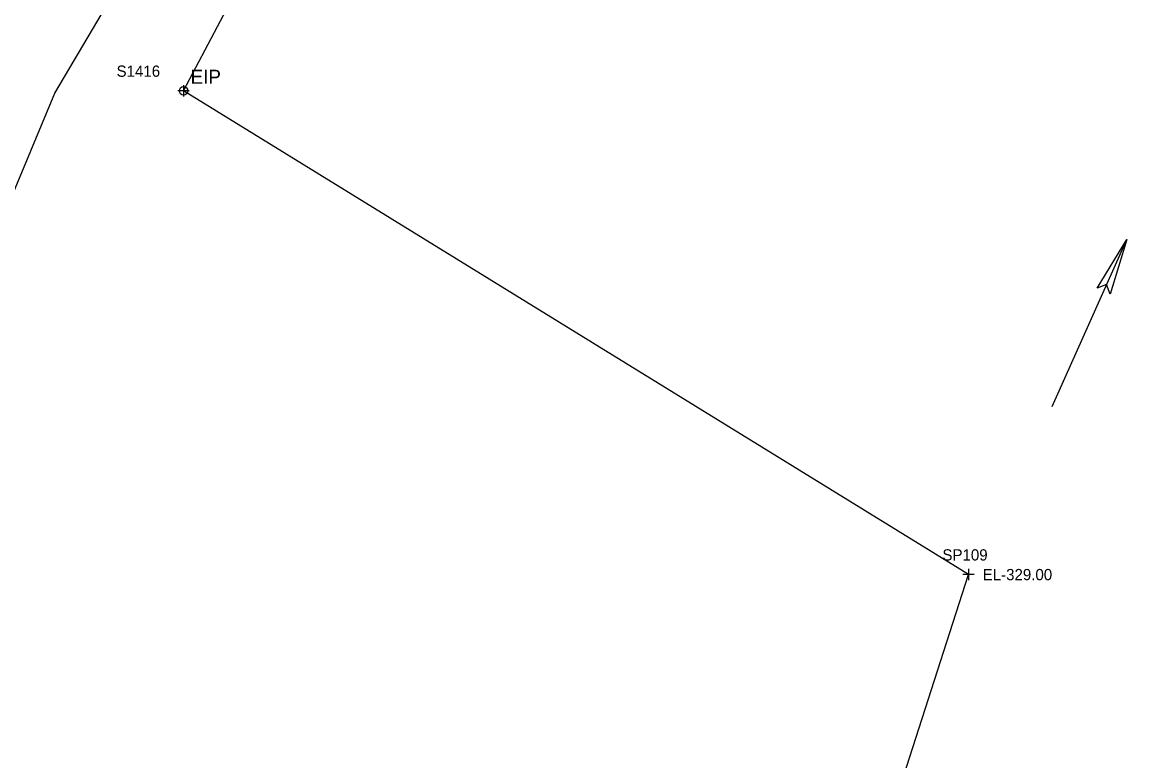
# Model space of a CAD drawing. Extents: x 816928 to 825690, y 436959 to 448212.
# Drawn here: x 818545.2 to 818937.7, y 444059.1 to 444321.6 of the extents above; entities that cross this region are included whole.
import ezdxf

# ---------------------------------------------------------------- set-up
doc = ezdxf.new("R2010")
doc.units = 0
for name, color, linetype in [('SURVEY - DRAINAGE - Area Shapes', 7, 'Continuous'), ('SURVEY - PROPERTY - Property Lines', 7, 'Continuous'), ('SURVEY - PROPERTY - Property Lines - Points - Elevations', 7, 'Continuous'), ('SURVEY - PROPERTY - Property Lines - Points - Locators', 7, 'Continuous'), ('SURVEY - PROPERTY - Property Lines - Points - Numbers', 7, 'Continuous'), ('SURVEY - PROPERTY - Property Markers - Points - Locators', 7, 'Continuous'), ('SURVEY - PROPERTY - Property Markers - Points - Numbers', 7, 'Continuous'), ('SURVEY - PROPERTY - Property Markers with Text', 7, 'Continuous'), ('SURVEY - PROPERTY - ROW Lines', 7, 'Continuous')]:
    doc.layers.add(name, color=color, linetype=linetype)

msp = doc.modelspace()

# ---------------------------------------------------------------- linework, layer by layer
at = {"layer": 'SURVEY - DRAINAGE - Area Shapes'}
msp.add_line((818911.16, 444184.97), (818937.72, 444244.3), dxfattribs=at)
for points in [[(817903.8, 442541.98), (818070.27, 442887.73), (818031.86, 443297.51), (818262.36, 443809.74), (818428.83, 443989.01), (818556.89, 444296.35), (818686.72, 444516.06)], [(818937.72, 444244.3), (818931.79, 444224.93), (818930.52, 444228.34), (818927.13, 444227.01), (818937.72, 444244.3)]]:
    msp.add_lwpolyline(points, dxfattribs=at)
msp.add_lwpolyline([(818937.72, 444244.3), (818931.79, 444224.93), (818930.52, 444228.34), (818927.13, 444227.01)], close=True, dxfattribs=at)
at = {"layer": 'SURVEY - PROPERTY - Property Lines'}
for p, q in [((818881.49, 444125.26), (818602.6, 444297.15)), ((818822.41, 443942.36), (818881.49, 444125.26))]:
    msp.add_line(p, q, dxfattribs=at)
at = {"layer": 'SURVEY - PROPERTY - Property Lines - Points - Locators'}
for p, q in [((818883.49, 444125.26), (818879.49, 444125.26)), ((818881.49, 444127.26), (818881.49, 444123.26))]:
    msp.add_line(p, q, dxfattribs=at)
at = {"layer": 'SURVEY - PROPERTY - Property Markers - Points - Locators'}
for p, q in [((818602.6, 444299.15), (818602.6, 444295.15)), ((818604.6, 444297.15), (818600.6, 444297.15))]:
    msp.add_line(p, q, dxfattribs=at)
at = {"layer": 'SURVEY - PROPERTY - Property Markers with Text'}
msp.add_circle((818602.6, 444297.15), 1.5, dxfattribs=at)
at = {"layer": 'SURVEY - PROPERTY - ROW Lines'}
msp.add_line((818602.6, 444297.15), (818692.89, 444468.2), dxfattribs=at)

# ---------------------------------------------------------------- texts
at = {"layer": 'SURVEY - PROPERTY - Property Lines - Points - Elevations'}
msp.add_text('EL-329.00', height=4, dxfattribs=at).set_placement((818886.49, 444123.26))
at = {"layer": 'SURVEY - PROPERTY - Property Lines - Points - Numbers'}
msp.add_text('SP109', height=4, dxfattribs=at).set_placement((818872.18, 444130.26))
at = {"layer": 'SURVEY - PROPERTY - Property Markers - Points - Numbers'}
msp.add_text('S1416', height=4, dxfattribs=at).set_placement((818578.8, 444302.15))
at = {"layer": 'SURVEY - PROPERTY - Property Markers with Text'}
msp.add_text('EIP', height=5, dxfattribs=at).set_placement((818605.1, 444299.65))

doc.saveas('drawing.dxf')
